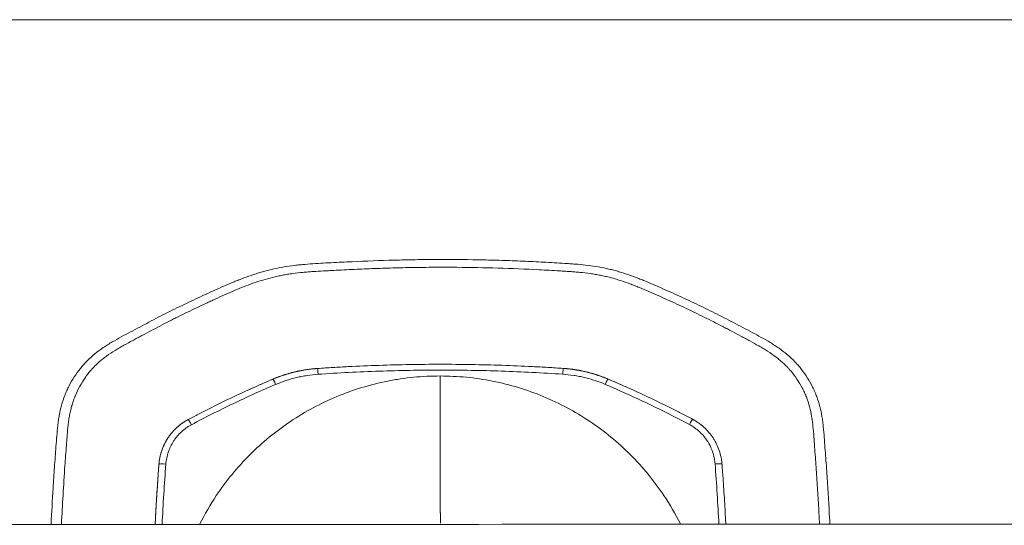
# Model space of a CAD drawing. Header units: millimetres. Extents: x 0 to 594, y 0 to 420.
# Tile 983 of 1056: x 257.03 to 264.13, y 279.72 to 283.37. Entities that reach past the tile are written whole.
import ezdxf

# ---------------------------------------------------------------- set-up
doc = ezdxf.new("R2010")
doc.units = ezdxf.units.MM
doc.layers.add('1', color=7, linetype='Continuous', true_color=0xffffff)

msp = doc.modelspace()

# ---------------------------------------------------------------- linework, layer by layer
at = {"layer": '1', "color": 155, "linetype": 'Continuous', "lineweight": 13}
for p, q in [((259.1756, 280.8535), (259.1756, 280.8536)), ((260.9478, 280.854), (260.9478, 280.8541)), ((258.8531, 280.7765), (258.853, 280.7765)), ((261.2705, 280.7772), (261.2704, 280.7772)), ((261.8817, 280.4866), (261.8817, 280.4867)), ((258.242, 280.4856), (258.242, 280.4856)), ((258.0306, 280.1623), (258.0306, 280.1624))]:
    msp.add_line(p, q, dxfattribs=at)
at = {"layer": '1', "color": 155, "linetype": 'Continuous', "lineweight": 18}
msp.add_line((261.916, 280.4663), (261.9159, 280.4663), dxfattribs=at)
at = {"layer": '1', "color": 155, "linetype": 'Continuous', "lineweight": 13}
for centre, major_axis, ratio, start_param, end_param in [((259.179, 280.8036), (0.0034, -0.0499), 0.012118, 1.730648, 3.140701), ((260.9445, 280.8042), (-0.0034, -0.0499), 0.009686, 3.14232, 4.552373), ((258.8726, 280.7305), (0.0195, -0.046), 0.061639, 1.712221, 3.140368), ((261.251, 280.7312), (-0.0195, -0.046), 0.059398, 3.141865, 4.570012), ((258.2655, 280.4414), (-0.0234, 0.0442), 0.062253, 4.826739, 6.281895), ((261.8583, 280.4425), (-0.0234, -0.0442), 0.060103, 3.141739, 4.596895), ((258.0805, 280.1586), (-0.0499, 0.0038), 0.106257, 4.719223, 6.281901), ((262.0436, 280.1597), (-0.0499, -0.0038), 0.106074, 3.140432, 4.70311)]:
    msp.add_ellipse(centre, major_axis=major_axis, ratio=ratio, start_param=start_param, end_param=end_param, dxfattribs=at)
at = {"layer": '1', "color": 155, "linetype": 'Continuous', "lineweight": 18}
for points, knots in [([(200.0162, 283.369), (206.5327, 283.3692), (213.0533, 283.369), (226.0958, 283.3692), (232.6181, 283.3691), (245.663, 283.369), (252.1854, 283.3689), (265.2307, 283.3688), (271.7532, 283.3687), (278.2758, 283.3687)], [0, 0, 0, 0, 0.25, 0.25, 0.5, 0.5, 0.75, 0.75, 1, 1, 1, 1]), ([(257.2525, 279.7295), (257.2566, 279.8162), (257.2614, 279.9029), (257.2699, 280.0397), (257.2732, 280.09), (257.2803, 280.1905), (257.284, 280.2407), (257.2898, 280.316), (257.2917, 280.341), (257.2956, 280.3912), (257.2976, 280.4162), (257.3011, 280.4474), (257.3019, 280.4537), (257.3035, 280.4661), (257.306, 280.4847), (257.309, 280.5033), (257.3158, 280.5401), (257.3213, 280.5644), (257.3346, 280.6124), (257.3425, 280.6361), (257.3528, 280.6624), (257.3539, 280.6654), (257.3563, 280.6712), (257.3575, 280.6741), (257.3611, 280.6828), (257.3686, 280.7001), (257.3767, 280.717), (257.3938, 280.7502), (257.4062, 280.7717), (257.4332, 280.8134), (257.4478, 280.8336), (257.4713, 280.8629), (257.4794, 280.8725), (257.492, 280.8866), (257.4962, 280.8912), (257.5048, 280.9004), (257.5092, 280.9049), (257.5312, 280.9272), (257.5497, 280.944), (257.5882, 280.9756), (257.6084, 280.9904), (257.6395, 281.0115), (257.65, 281.0183), (257.6713, 281.0316), (257.6821, 281.0382), (257.7147, 281.0573), (257.7367, 281.0696), (257.7809, 281.0935), (257.8032, 281.1052), (257.8699, 281.1406), (257.9143, 281.1642), (258.0034, 281.2109), (258.048, 281.2341), (258.138, 281.2791), (258.1832, 281.3011), (258.2741, 281.3444), (258.3197, 281.3657), (258.3882, 281.3974), (258.411, 281.408), (258.4569, 281.4288), (258.5028, 281.4494), (258.5491, 281.4691), (258.5841, 281.4833), (258.5958, 281.488), (258.6193, 281.4972), (258.631, 281.5017), (258.6665, 281.5148), (258.6902, 281.5231), (258.738, 281.5388), (258.7621, 281.5461), (258.7985, 281.5563), (258.8168, 281.5612), (258.8352, 281.5657), (258.8474, 281.5687), (258.8536, 281.5701), (258.8844, 281.5771), (258.9091, 281.582), (258.9588, 281.5905), (258.9837, 281.594), (259.0213, 281.5985), (259.0339, 281.5999), (259.059, 281.6024), (259.0716, 281.6036), (259.1093, 281.6067), (259.1345, 281.6085), (259.185, 281.6116), (259.2102, 281.613), (259.2859, 281.617), (259.3363, 281.6196), (259.4877, 281.6267), (259.5887, 281.6308), (259.7402, 281.6353), (259.7907, 281.6365), (259.8917, 281.6384), (259.9423, 281.6391), (260.0939, 281.6401), (260.1949, 281.6397), (260.3464, 281.6373), (260.3969, 281.6362), (260.4978, 281.6334), (260.5988, 281.6301), (260.6997, 281.6257), (260.8006, 281.6207), (260.8511, 281.6179), (260.9267, 281.6134), (260.9519, 281.6119), (260.9898, 281.6094), (261.0024, 281.6086), (261.0276, 281.6068), (261.0402, 281.6058), (261.1031, 281.6004), (261.1531, 281.5945), (261.2276, 281.5814), (261.2523, 281.5764), (261.2891, 281.5678), (261.3014, 281.5648), (261.3258, 281.5584), (261.338, 281.5551), (261.3984, 281.5374), (261.4458, 281.5206), (261.5044, 281.4977), (261.5161, 281.4931), (261.5395, 281.4836), (261.5511, 281.4788), (261.5859, 281.4642), (261.609, 281.4542), (261.6782, 281.4241), (261.7471, 281.3934), (261.8157, 281.3618), (261.8613, 281.3406), (261.8841, 281.3298), (261.9522, 281.2974), (261.9974, 281.2753), (262.0875, 281.2304), (262.1323, 281.2076), (262.1992, 281.1728), (262.2215, 281.161), (262.2659, 281.1375), (262.2881, 281.1257), (262.3547, 281.0901), (262.399, 281.0662), (262.4474, 281.0368), (262.4527, 281.0335), (262.4634, 281.0268), (262.4792, 281.0167), (262.4948, 281.0062), (262.5255, 280.9846), (262.5454, 280.9695), (262.5834, 280.9372), (262.6016, 280.9201), (262.6211, 280.8996), (262.6233, 280.8974), (262.6275, 280.8928), (262.6297, 280.8904), (262.636, 280.8835), (262.6485, 280.8694), (262.6604, 280.8549), (262.6833, 280.8254), (262.6976, 280.8051), (262.724, 280.7631), (262.7362, 280.7415), (262.7501, 280.7136), (262.7542, 280.7051), (262.7581, 280.6966), (262.7607, 280.6908), (262.762, 280.688), (262.7682, 280.6736), (262.7729, 280.662), (262.786, 280.6269), (262.7935, 280.6032), (262.8059, 280.5552), (262.8107, 280.5308), (262.8168, 280.494), (262.8185, 280.4816), (262.8209, 280.463), (262.8217, 280.4568), (262.8231, 280.4443), (262.8238, 280.4381), (262.8271, 280.407), (262.8291, 280.382), (262.8329, 280.3321), (262.8346, 280.307), (262.8383, 280.257), (262.8403, 280.232), (262.8441, 280.182), (262.8459, 280.1569), (262.8513, 280.0818), (262.8563, 280.0066), (262.8608, 279.9313), (262.8638, 279.8811), (262.8652, 279.8559), (262.8683, 279.7973), (262.87, 279.7638), (262.8717, 279.7304)], [0, 0, 0, 0, 0.032833, 0.032833, 0.051922, 0.051922, 0.071011, 0.071011, 0.080556, 0.080556, 0.0901, 0.0901, 0.092487, 0.092487, 0.094873, 0.099645, 0.099645, 0.109189, 0.109189, 0.118734, 0.118734, 0.119927, 0.119927, 0.12112, 0.12112, 0.123506, 0.128279, 0.128279, 0.137823, 0.137823, 0.147368, 0.147368, 0.15214, 0.15214, 0.154526, 0.154526, 0.156912, 0.156912, 0.166457, 0.166457, 0.176001, 0.176001, 0.180773, 0.180773, 0.185546, 0.185546, 0.19509, 0.19509, 0.204635, 0.204635, 0.223724, 0.223724, 0.242813, 0.242813, 0.261902, 0.261902, 0.280991, 0.280991, 0.290536, 0.290536, 0.30008, 0.309625, 0.309625, 0.314397, 0.314397, 0.319169, 0.319169, 0.328714, 0.328714, 0.338258, 0.338258, 0.343031, 0.345417, 0.345417, 0.347803, 0.347803, 0.357347, 0.357347, 0.366892, 0.366892, 0.371664, 0.371664, 0.376436, 0.376436, 0.385981, 0.385981, 0.395526, 0.395526, 0.414615, 0.414615, 0.452793, 0.452793, 0.471882, 0.471882, 0.490971, 0.490971, 0.529149, 0.529149, 0.548238, 0.548238, 0.567327, 0.586416, 0.586416, 0.605505, 0.605505, 0.61505, 0.61505, 0.619822, 0.619822, 0.624594, 0.624594, 0.643683, 0.643683, 0.653228, 0.653228, 0.658, 0.658, 0.662772, 0.662772, 0.681862, 0.681862, 0.686634, 0.686634, 0.691406, 0.691406, 0.700951, 0.700951, 0.72004, 0.729584, 0.729584, 0.739129, 0.739129, 0.758218, 0.758218, 0.777307, 0.777307, 0.786851, 0.786851, 0.796396, 0.796396, 0.815485, 0.815485, 0.817871, 0.817871, 0.820257, 0.82503, 0.82503, 0.834574, 0.834574, 0.844119, 0.844119, 0.845312, 0.845312, 0.846505, 0.846505, 0.848891, 0.853663, 0.853663, 0.863208, 0.863208, 0.872752, 0.872752, 0.875138, 0.876331, 0.876331, 0.877525, 0.877525, 0.882297, 0.882297, 0.891841, 0.891841, 0.901386, 0.901386, 0.906158, 0.906158, 0.908544, 0.908544, 0.91093, 0.91093, 0.920475, 0.920475, 0.930019, 0.930019, 0.939564, 0.939564, 0.949109, 0.949109, 0.968198, 0.977742, 0.977742, 0.987287, 0.987287, 1, 1, 1, 1]), ([(258.8531, 280.7765), (258.8547, 280.7772), (258.8563, 280.7779), (258.8595, 280.7792), (258.8643, 280.7812), (258.8755, 280.7858), (258.8982, 280.7945), (258.9178, 280.8014), (258.9376, 280.808), (258.9442, 280.8101), (258.9575, 280.8141), (258.9775, 280.82), (258.9976, 280.8253), (259.0179, 280.8301), (259.0247, 280.8316), (259.0382, 280.8346), (259.0587, 280.8388), (259.0928, 280.8447), (259.1203, 280.8483), (259.141, 280.8506), (259.1514, 280.8516), (259.1635, 280.8526), (259.1687, 280.853), (259.1722, 280.8533), (259.1739, 280.8534), (259.1756, 280.8535)], [0, 0, 0, 0, 0.015625, 0.015625, 0.03125, 0.0625, 0.125, 0.25, 0.25, 0.3125, 0.3125, 0.375, 0.5, 0.5, 0.5625, 0.5625, 0.625, 0.75, 0.875, 0.875, 0.9375, 0.96875, 0.984375, 0.984375, 1, 1, 1, 1]), ([(260.9478, 280.8541), (260.8003, 280.864), (260.6527, 280.8714), (260.3572, 280.8813), (260.2094, 280.8838), (259.9137, 280.8837), (259.766, 280.8811), (259.4706, 280.8711), (259.3231, 280.8636), (259.1756, 280.8536)], [0, 0, 0, 0, 0.25, 0.25, 0.5, 0.5, 0.75, 0.75, 1, 1, 1, 1]), ([(259.1756, 280.8535), (259.1941, 280.8548), (259.2125, 280.856), (259.2494, 280.8583), (259.3047, 280.8617), (259.4338, 280.8689), (259.5446, 280.8736), (259.7662, 280.8811), (259.914, 280.8837), (260.1357, 280.8837), (260.2096, 280.8831), (260.3574, 280.8807), (260.5051, 280.877), (260.6896, 280.8692), (260.8187, 280.8622), (260.8741, 280.8588), (260.9109, 280.8565), (260.9294, 280.8553), (260.9478, 280.854)], [0, 0, 0, 0, 0.03125, 0.03125, 0.0625, 0.125, 0.25, 0.25, 0.5, 0.5, 0.625, 0.625, 0.75, 0.875, 0.9375, 0.96875, 0.96875, 1, 1, 1, 1]), ([(260.9445, 280.8121), (260.7976, 280.8221), (260.6506, 280.8295), (260.4299, 280.8369), (260.3563, 280.8388), (260.2092, 280.8412), (260.1355, 280.8418), (259.9146, 280.8418), (259.7674, 280.8392), (259.473, 280.8292), (259.326, 280.8216), (259.1791, 280.8116)], [0, 0, 0, 0, 0.25, 0.25, 0.375, 0.375, 0.5, 0.5, 0.75, 0.75, 1, 1, 1, 1]), ([(260.9478, 280.854), (260.9495, 280.8539), (260.9513, 280.8538), (260.9548, 280.8536), (260.96, 280.8532), (260.9721, 280.8522), (260.9963, 280.8498), (261.0169, 280.8471), (261.0376, 280.8439), (261.0444, 280.8428), (261.0581, 280.8405), (261.0786, 280.8367), (261.099, 280.8323), (261.1192, 280.8274), (261.126, 280.8258), (261.1394, 280.8223), (261.1595, 280.8168), (261.1927, 280.8067), (261.2188, 280.7975), (261.2383, 280.7902), (261.248, 280.7864), (261.2592, 280.7819), (261.2641, 280.7799), (261.2673, 280.7786), (261.2689, 280.7779), (261.2705, 280.7772)], [0, 0, 0, 0, 0.015625, 0.015625, 0.03125, 0.0625, 0.125, 0.25, 0.25, 0.3125, 0.3125, 0.375, 0.5, 0.5, 0.5625, 0.5625, 0.625, 0.75, 0.875, 0.875, 0.9375, 0.96875, 0.984375, 0.984375, 1, 1, 1, 1]), ([(258.853, 280.7765), (258.8011, 280.7545), (258.7494, 280.7319), (258.6465, 280.6856), (258.5953, 280.6619), (258.4425, 280.5892), (258.3417, 280.5385), (258.242, 280.4856)], [0, 0, 0, 0, 0.25, 0.25, 0.5, 0.5, 1, 1, 1, 1]), ([(260.0621, 279.7371), (260.0621, 279.7375), (260.0621, 279.7382), (260.062, 279.7392), (260.062, 279.7402), (260.062, 279.7412), (260.062, 279.7422), (260.0619, 279.7433), (260.0619, 279.7446), (260.0619, 279.7457), (260.0618, 279.7467), (260.0618, 279.7478), (260.0618, 279.749), (260.0618, 279.7506), (260.0617, 279.752), (260.0617, 279.7534), (260.0617, 279.7549), (260.0616, 279.7565), (260.0616, 279.7586), (260.0616, 279.7609), (260.0615, 279.7633), (260.0615, 279.7651), (260.0615, 279.7671), (260.0615, 279.769), (260.0614, 279.7711), (260.0614, 279.7732), (260.0614, 279.7754), (260.0613, 279.7784), (260.0613, 279.7816), (260.0613, 279.7849), (260.0612, 279.7875), (260.0612, 279.7902), (260.0612, 279.7929), (260.0612, 279.7958), (260.0611, 279.7992), (260.0611, 279.8023), (260.0611, 279.8049), (260.0611, 279.8076), (260.061, 279.8103), (260.061, 279.8132), (260.061, 279.8155), (260.061, 279.8184), (260.0609, 279.8215), (260.0609, 279.824), (260.0609, 279.8265), (260.0609, 279.8291), (260.0609, 279.8317), (260.0608, 279.8357), (260.0608, 279.8399), (260.0608, 279.8442), (260.0608, 279.8472), (260.0608, 279.8506), (260.0607, 279.8536), (260.0607, 279.8556), (260.0607, 279.8576), (260.0607, 279.8608), (260.0607, 279.8643), (260.0607, 279.8668), (260.0607, 279.8678), (260.0606, 279.8689), (260.0606, 279.8723), (260.0606, 279.8763), (260.0606, 279.8799), (260.0606, 279.881), (260.0606, 279.8816), (260.0606, 279.8825), (260.0606, 279.886), (260.0605, 279.8901), (260.0605, 279.894), (260.0605, 279.8952), (260.0605, 279.8964), (260.0605, 279.8994), (260.0605, 279.9037), (260.0605, 279.9078), (260.0605, 279.9105), (260.0604, 279.9131), (260.0604, 279.9174), (260.0604, 279.9224), (260.0604, 279.9269), (260.0604, 279.9338), (260.0603, 279.9409), (260.0603, 279.9483), (260.0603, 279.9533), (260.0603, 279.9584), (260.0602, 279.9636), (260.0602, 279.969), (260.0602, 279.9758), (260.0602, 279.9827), (260.0602, 279.9885), (260.0601, 279.9957), (260.0601, 280.0028), (260.0601, 280.009), (260.0601, 280.0109), (260.0601, 280.0129), (260.0601, 280.0191), (260.06, 280.0268), (260.06, 280.0351), (260.06, 280.0418), (260.06, 280.0496), (260.06, 280.0566), (260.06, 280.0611), (260.0599, 280.0656), (260.0599, 280.073), (260.0599, 280.0815), (260.0599, 280.0892), (260.0599, 280.1009), (260.0598, 280.113), (260.0598, 280.1256), (260.0598, 280.1342), (260.0598, 280.1429), (260.0598, 280.1518), (260.0597, 280.1608), (260.0597, 280.1724), (260.0597, 280.1842), (260.0597, 280.1939), (260.0597, 280.2038), (260.0596, 280.2138), (260.0596, 280.224), (260.0596, 280.25), (260.0595, 280.2788), (260.0595, 280.3076), (260.0595, 280.3135), (260.0595, 280.3153), (260.0595, 280.3172), (260.0595, 280.3231), (260.0595, 280.3347), (260.0594, 280.3477), (260.0594, 280.357), (260.0594, 280.3609), (260.0594, 280.3648), (260.0594, 280.3774), (260.0594, 280.3918), (260.0594, 280.4048), (260.0594, 280.4089), (260.0594, 280.4111), (260.0594, 280.4144), (260.0594, 280.4268), (260.0593, 280.442), (260.0593, 280.4573), (260.0593, 280.4642), (260.0593, 280.4744), (260.0593, 280.49), (260.0593, 280.5058), (260.0593, 280.5164), (260.0593, 280.5235), (260.0593, 280.5359), (260.0592, 280.5503), (260.0592, 280.5629), (260.0592, 280.5702), (260.0592, 280.5883), (260.0592, 280.6085), (260.0592, 280.6307), (260.0592, 280.6455), (260.0592, 280.6623), (260.0592, 280.6772), (260.0591, 280.6866), (260.0591, 280.6959), (260.0591, 280.7109), (260.0591, 280.7279), (260.0591, 280.7429), (260.0591, 280.7656), (260.0591, 280.7844), (260.0591, 280.7996)], [0, 0, 0, 0, 0.012125, 0.020497, 0.028868, 0.03724, 0.045612, 0.053984, 0.062356, 0.074913, 0.079099, 0.083285, 0.095843, 0.104215, 0.112587, 0.120958, 0.12933, 0.137702, 0.146074, 0.162818, 0.171189, 0.179561, 0.187933, 0.196305, 0.204677, 0.213048, 0.22142, 0.229792, 0.246536, 0.254908, 0.263279, 0.271651, 0.280023, 0.288395, 0.296767, 0.309324, 0.31351, 0.317696, 0.330254, 0.33444, 0.338626, 0.346998, 0.35537, 0.359555, 0.363741, 0.372113, 0.376299, 0.380485, 0.397229, 0.401415, 0.4056, 0.413972, 0.420251, 0.422344, 0.424437, 0.430716, 0.439088, 0.442227, 0.443274, 0.44432, 0.44746, 0.460017, 0.463157, 0.464203, 0.46525, 0.466035, 0.468389, 0.480947, 0.484086, 0.485133, 0.486179, 0.489319, 0.497691, 0.503969, 0.506062, 0.508155, 0.514434, 0.522806, 0.526992, 0.531178, 0.547921, 0.552107, 0.556293, 0.564665, 0.568851, 0.573037, 0.581409, 0.589781, 0.593967, 0.598152, 0.61071, 0.61385, 0.614896, 0.615943, 0.619082, 0.63164, 0.635826, 0.640012, 0.648383, 0.654662, 0.656755, 0.658848, 0.665127, 0.673499, 0.677685, 0.681871, 0.698614, 0.7028, 0.706986, 0.715358, 0.719544, 0.72373, 0.732102, 0.740473, 0.744659, 0.748845, 0.757217, 0.761403, 0.765589, 0.799076, 0.805355, 0.806925, 0.807448, 0.807971, 0.809541, 0.81582, 0.824192, 0.827331, 0.828378, 0.829424, 0.832564, 0.845121, 0.848261, 0.849307, 0.850354, 0.851138, 0.853493, 0.866051, 0.870237, 0.87233, 0.874423, 0.882794, 0.891166, 0.893259, 0.895352, 0.899538, 0.90791, 0.912096, 0.914189, 0.916282, 0.933025, 0.937211, 0.941397, 0.949769, 0.956048, 0.958141, 0.960234, 0.966513, 0.974885, 0.97907, 0.983256, 1, 1, 1, 1]), ([(261.8817, 280.4867), (261.8318, 280.5131), (261.7817, 280.5389), (261.6808, 280.5896), (261.6302, 280.6144), (261.4773, 280.687), (261.3743, 280.7332), (261.2704, 280.7772)], [0, 0, 0, 0, 0.25, 0.25, 0.5, 0.5, 1, 1, 1, 1]), ([(261.2705, 280.7772), (261.2964, 280.7662), (261.3224, 280.7551), (261.3741, 280.7325), (261.3999, 280.7211), (261.4771, 280.6864), (261.5283, 280.6628), (261.6302, 280.6143), (261.6809, 280.5895), (261.7565, 280.5516), (261.7817, 280.5388), (261.8318, 280.5129), (261.8568, 280.4999), (261.8817, 280.4866)], [0, 0, 0, 0, 0.125, 0.125, 0.25, 0.25, 0.5, 0.5, 0.75, 0.75, 0.875, 0.875, 1, 1, 1, 1]), ([(261.8817, 280.4866), (261.882, 280.4865), (261.8822, 280.4864), (261.8827, 280.4862), (261.8834, 280.4858), (261.885, 280.4849), (261.8883, 280.4831), (261.8947, 280.4795), (261.9074, 280.472), (261.925, 280.4604), (261.9384, 280.4503), (261.9483, 280.4424), (261.9515, 280.4397), (261.9579, 280.4342), (261.9611, 280.4314), (261.9767, 280.4171), (261.9884, 280.405), (262.01, 280.3795), (262.02, 280.3662), (262.0337, 280.3452), (262.0381, 280.338), (262.0433, 280.3288), (262.0443, 280.327), (262.0464, 280.3233), (262.0474, 280.3214), (262.0503, 280.3158), (262.0522, 280.3121), (262.0615, 280.2932), (262.0678, 280.2777), (262.0786, 280.2462), (262.083, 280.2301), (262.0872, 280.2095), (262.088, 280.2054), (262.0895, 280.1971), (262.0901, 280.1929), (262.0913, 280.1845), (262.0921, 280.1782), (262.0928, 280.1709), (262.0931, 280.1672), (262.0933, 280.1654), (262.0933, 280.1646), (262.0934, 280.164), (262.0934, 280.1638), (262.0934, 280.1635)], [0, 0, 0, 0, 0.001953, 0.001953, 0.003906, 0.007813, 0.015625, 0.03125, 0.0625, 0.125, 0.1875, 0.1875, 0.21875, 0.21875, 0.25, 0.25, 0.375, 0.375, 0.5, 0.5, 0.5625, 0.5625, 0.578125, 0.578125, 0.59375, 0.59375, 0.625, 0.625, 0.75, 0.75, 0.875, 0.875, 0.90625, 0.90625, 0.9375, 0.9375, 0.96875, 0.984375, 0.992188, 0.996094, 0.998047, 0.998047, 1, 1, 1, 1]), ([(258.0306, 280.1623), (258.0306, 280.1626), (258.0307, 280.1629), (258.0307, 280.1634), (258.0308, 280.1642), (258.0309, 280.166), (258.0312, 280.1697), (258.032, 280.177), (258.0338, 280.1917), (258.0373, 280.2123), (258.0412, 280.2287), (258.0445, 280.2408), (258.0457, 280.2449), (258.0482, 280.253), (258.0495, 280.257), (258.0563, 280.277), (258.0627, 280.2925), (258.0773, 280.3224), (258.0856, 280.3369), (258.0993, 280.358), (258.1041, 280.3648), (258.1104, 280.3733), (258.1117, 280.375), (258.1143, 280.3783), (258.1156, 280.38), (258.1195, 280.3849), (258.1222, 280.3882), (258.1358, 280.4042), (258.1474, 280.4163), (258.1721, 280.4388), (258.1851, 280.4493), (258.2022, 280.4614), (258.2057, 280.4638), (258.2128, 280.4685), (258.2164, 280.4708), (258.2236, 280.4752), (258.229, 280.4784), (258.2355, 280.4821), (258.2388, 280.4838), (258.2404, 280.4847), (258.2411, 280.4851), (258.2416, 280.4853), (258.2418, 280.4855), (258.242, 280.4856)], [0, 0, 0, 0, 0.001953, 0.001953, 0.003906, 0.007813, 0.015625, 0.03125, 0.0625, 0.125, 0.1875, 0.1875, 0.21875, 0.21875, 0.25, 0.25, 0.375, 0.375, 0.5, 0.5, 0.5625, 0.5625, 0.578125, 0.578125, 0.59375, 0.59375, 0.625, 0.625, 0.75, 0.75, 0.875, 0.875, 0.90625, 0.90625, 0.9375, 0.9375, 0.96875, 0.984375, 0.992188, 0.996094, 0.998047, 0.998047, 1, 1, 1, 1]), ([(262.0934, 280.1635), (262.0937, 280.1601), (262.0939, 280.1567), (262.0945, 280.15), (262.0952, 280.1398), (262.097, 280.1162), (262.1004, 280.0688), (262.107, 279.974), (262.112, 279.8926), (262.1172, 279.8023), (262.1192, 279.7663), (262.121, 279.7302)], [0, 0, 0, 0, 0.023468, 0.023468, 0.046935, 0.09387, 0.187741, 0.375481, 0.750962, 0.750962, 1, 1, 1, 1]), ([(287.3977, 279.7376), (283.9455, 279.7364), (276.9329, 279.7342), (266.352, 279.731), (255.663, 279.7279), (244.9759, 279.725), (237.857, 279.7232), (234.2987, 279.7223)], [0, 0, 0, 0, 0.195198, 0.396398, 0.597599, 0.798799, 1, 1, 1, 1])]:
    msp.add_open_spline(points, degree=3, knots=knots, dxfattribs=at)
at = {"layer": '1', "color": 155, "linetype": 'Continuous', "lineweight": 13}
for points, knots in [([(262.7969, 279.7305), (262.7962, 279.7446), (262.7955, 279.7588), (262.7924, 279.8222), (262.7897, 279.8713), (262.7839, 279.9696), (262.7808, 280.0187), (262.7743, 280.1168), (262.7708, 280.1658), (262.7653, 280.2392), (262.7634, 280.2637), (262.7598, 280.3126), (262.7581, 280.3371), (262.7544, 280.3859), (262.7524, 280.4104), (262.7486, 280.4469), (262.7472, 280.4591), (262.7441, 280.4833), (262.7423, 280.4954), (262.7364, 280.5315), (262.7315, 280.5553), (262.7189, 280.6022), (262.7112, 280.6253), (262.7, 280.6538), (262.6976, 280.6594), (262.694, 280.6679), (262.6928, 280.6707), (262.6903, 280.6763), (262.6839, 280.6903), (262.6772, 280.704), (262.66, 280.7363), (262.6475, 280.7571), (262.6203, 280.7973), (262.6056, 280.8167), (262.5857, 280.8401), (262.5817, 280.8447), (262.5756, 280.8516), (262.5735, 280.8539), (262.5693, 280.8584), (262.5588, 280.8697), (262.5393, 280.8891), (262.521, 280.9054), (262.5024, 280.9211), (262.4928, 280.9287), (262.4636, 280.9508), (262.4434, 280.9647), (262.4123, 280.9845), (262.4019, 280.991), (262.3807, 281.0037), (262.3701, 281.0099), (262.3381, 281.0282), (262.3165, 281.04), (262.284, 281.0576), (262.2732, 281.0634), (262.2515, 281.0751), (262.2407, 281.0809), (262.2081, 281.0983), (262.1864, 281.1099), (262.1537, 281.1272), (262.1428, 281.1329), (262.121, 281.1443), (262.0883, 281.1613), (262.0116, 281.2006), (261.9454, 281.2333), (261.879, 281.2655), (261.8568, 281.2762), (261.8123, 281.2972), (261.7454, 281.3286), (261.6669, 281.3641), (261.6106, 281.389), (261.5881, 281.3988), (261.5768, 281.4038), (261.5429, 281.4184), (261.5202, 281.428), (261.486, 281.442), (261.4746, 281.4466), (261.4517, 281.4556), (261.4402, 281.46), (261.4056, 281.4728), (261.3823, 281.481), (261.3472, 281.4922), (261.3354, 281.4958), (261.3117, 281.5027), (261.2998, 281.506), (261.2819, 281.5106), (261.2759, 281.5121), (261.2639, 281.515), (261.2458, 281.5192), (261.2278, 281.5231), (261.2036, 281.5279), (261.1915, 281.5301), (261.1672, 281.5342), (261.155, 281.536), (261.1184, 281.5412), (261.0939, 281.5441), (261.057, 281.5477), (261.0447, 281.5488), (261.0201, 281.5507), (261.0078, 281.5516), (260.9831, 281.5533), (260.9708, 281.5541), (260.9461, 281.5557), (260.9338, 281.5565), (260.8721, 281.5603), (260.8228, 281.5631), (260.6747, 281.5707), (260.5759, 281.5748), (260.3784, 281.5807), (260.2796, 281.5825), (260.1314, 281.5836), (260.0819, 281.5837), (259.9831, 281.5833), (259.9337, 281.5828), (259.8348, 281.5813), (259.7854, 281.5802), (259.6866, 281.5775), (259.6372, 281.5759), (259.5384, 281.5723), (259.489, 281.5703), (259.3902, 281.5658), (259.3285, 281.5628), (259.2668, 281.5596), (259.2421, 281.5582), (259.2298, 281.5576), (259.1928, 281.5555), (259.1681, 281.5541), (259.1311, 281.5516), (259.1188, 281.5507), (259.0942, 281.5488), (259.0818, 281.5477), (259.0449, 281.5443), (259.0204, 281.5416), (258.9837, 281.5366), (258.9715, 281.5348), (258.9472, 281.5309), (258.9351, 281.5288), (258.9108, 281.5241), (258.8927, 281.5204), (258.8746, 281.5162), (258.8626, 281.5134), (258.8566, 281.512), (258.8267, 281.5045), (258.8029, 281.4979), (258.7557, 281.4837), (258.7323, 281.476), (258.6858, 281.4598), (258.6627, 281.4512), (258.6283, 281.4378), (258.6168, 281.4332), (258.594, 281.4239), (258.5827, 281.4191), (258.526, 281.395), (258.4812, 281.3747), (258.4253, 281.3488), (258.4141, 281.3436), (258.3918, 281.3332), (258.3807, 281.328), (258.3472, 281.3123), (258.3249, 281.3018), (258.2582, 281.2701), (258.2139, 281.2487), (258.1587, 281.2214), (258.1477, 281.2159), (258.1257, 281.2049), (258.1147, 281.1993), (258.0819, 281.1825), (258.06, 281.1712), (257.9946, 281.137), (257.9512, 281.1139), (257.8969, 281.0849), (257.8806, 281.0762), (257.8643, 281.0675), (257.8535, 281.0617), (257.848, 281.0588), (257.8209, 281.0443), (257.7992, 281.0327), (257.7669, 281.0148), (257.7561, 281.0088), (257.7401, 280.9995), (257.7348, 280.9964), (257.7242, 280.9901), (257.719, 280.9869), (257.6927, 280.9708), (257.6721, 280.9573), (257.6424, 280.9358), (257.6327, 280.9284), (257.6184, 280.9169), (257.6137, 280.913), (257.6045, 280.9051), (257.5999, 280.9011), (257.5863, 280.8888), (257.5774, 280.8804), (257.5645, 280.8673), (257.5581, 280.8606), (257.5519, 280.8538), (257.5477, 280.8493), (257.5457, 280.847), (257.5355, 280.8354), (257.5198, 280.8165), (257.5052, 280.7969), (257.4842, 280.767), (257.4713, 280.7464), (257.4478, 280.7038), (257.4372, 280.6817), (257.4266, 280.6561), (257.4254, 280.6533), (257.4231, 280.6476), (257.4198, 280.639), (257.4166, 280.6303), (257.4105, 280.613), (257.4068, 280.6014), (257.3999, 280.578), (257.3968, 280.5662), (257.3911, 280.5425), (257.3886, 280.5305), (257.384, 280.5065), (257.382, 280.4945), (257.3793, 280.4763), (257.3785, 280.4702), (257.3769, 280.458), (257.3761, 280.4519), (257.3726, 280.4214), (257.3707, 280.3969), (257.3678, 280.3601), (257.3669, 280.3479), (257.365, 280.3233), (257.364, 280.3111), (257.3594, 280.2497), (257.3557, 280.2006), (257.3423, 280.011), (257.3341, 279.8703), (257.3274, 279.7294)], [0, 0, 0, 0, 0.005523, 0.005523, 0.024701, 0.024701, 0.043878, 0.043878, 0.063056, 0.063056, 0.072645, 0.072645, 0.082234, 0.082234, 0.091823, 0.091823, 0.096617, 0.096617, 0.101411, 0.101411, 0.111, 0.111, 0.120589, 0.120589, 0.122986, 0.122986, 0.124185, 0.124185, 0.125384, 0.130178, 0.130178, 0.139767, 0.139767, 0.149356, 0.149356, 0.151753, 0.151753, 0.152951, 0.152951, 0.15415, 0.158944, 0.163739, 0.163739, 0.168533, 0.168533, 0.178122, 0.178122, 0.182917, 0.182917, 0.187711, 0.187711, 0.1973, 0.1973, 0.202094, 0.202094, 0.206889, 0.206889, 0.216477, 0.216477, 0.221272, 0.221272, 0.226066, 0.235655, 0.254833, 0.254833, 0.264422, 0.264422, 0.27401, 0.293188, 0.297983, 0.297983, 0.302777, 0.302777, 0.312366, 0.312366, 0.31716, 0.31716, 0.321955, 0.321955, 0.331543, 0.331543, 0.336338, 0.336338, 0.341132, 0.341132, 0.343529, 0.343529, 0.345927, 0.350721, 0.350721, 0.355515, 0.355515, 0.36031, 0.36031, 0.369899, 0.369899, 0.374693, 0.374693, 0.379488, 0.379488, 0.384282, 0.384282, 0.389076, 0.389076, 0.408254, 0.408254, 0.446609, 0.446609, 0.484965, 0.484965, 0.504142, 0.504142, 0.52332, 0.52332, 0.542498, 0.542498, 0.561675, 0.561675, 0.580853, 0.580853, 0.600031, 0.604825, 0.604825, 0.60962, 0.60962, 0.619208, 0.619208, 0.624003, 0.624003, 0.628797, 0.628797, 0.638386, 0.638386, 0.64318, 0.64318, 0.647975, 0.647975, 0.652769, 0.655166, 0.655166, 0.657564, 0.657564, 0.667153, 0.667153, 0.676741, 0.676741, 0.68633, 0.68633, 0.691125, 0.691125, 0.695919, 0.695919, 0.715097, 0.715097, 0.719891, 0.719891, 0.724685, 0.724685, 0.734274, 0.734274, 0.753452, 0.753452, 0.758246, 0.758246, 0.763041, 0.763041, 0.77263, 0.77263, 0.791807, 0.791807, 0.796602, 0.798999, 0.798999, 0.801396, 0.801396, 0.810985, 0.810985, 0.815779, 0.815779, 0.818177, 0.818177, 0.820574, 0.820574, 0.830163, 0.830163, 0.834957, 0.834957, 0.837354, 0.837354, 0.839751, 0.839751, 0.844546, 0.844546, 0.846943, 0.848142, 0.848142, 0.84934, 0.84934, 0.854135, 0.858929, 0.858929, 0.868518, 0.868518, 0.878107, 0.878107, 0.879305, 0.879305, 0.880504, 0.882901, 0.882901, 0.887696, 0.887696, 0.89249, 0.89249, 0.897284, 0.897284, 0.902079, 0.902079, 0.904476, 0.904476, 0.906873, 0.906873, 0.916462, 0.916462, 0.921257, 0.921257, 0.926051, 0.926051, 0.945229, 0.945229, 1, 1, 1, 1]), ([(258.242, 280.4856), (258.267, 280.4988), (258.2919, 280.5119), (258.3421, 280.5378), (258.3672, 280.5506), (258.4428, 280.5886), (258.4935, 280.6134), (258.5953, 280.6619), (258.6465, 280.6856), (258.7237, 280.7203), (258.7495, 280.7318), (258.8012, 280.7543), (258.8271, 280.7655), (258.8531, 280.7765)], [0, 0, 0, 0, 0.125, 0.125, 0.25, 0.25, 0.5, 0.5, 0.75, 0.75, 0.875, 0.875, 1, 1, 1, 1]), ([(258.3263, 279.7327), (258.3616, 279.8028), (258.465, 279.9811), (258.6371, 280.1898), (258.8251, 280.3606), (258.9785, 280.4742), (259.142, 280.5725), (259.3142, 280.6542), (259.4937, 280.7185), (259.6482, 280.7572), (259.7738, 280.7792), (259.8685, 280.7909), (259.9637, 280.7982), (260.0273, 280.7991), (260.0591, 280.7995)], [0, 0, 0, 0, 0.109941, 0.288008, 0.376814, 0.465992, 0.555342, 0.643978, 0.732748, 0.821964, 0.866596, 0.911071, 0.955502, 1, 1, 1, 1]), ([(259.1791, 280.8116), (259.1527, 280.8098), (259.1265, 280.8069), (259.0874, 280.801), (259.0744, 280.7987), (259.055, 280.7949), (259.0485, 280.7936), (259.0356, 280.7907), (259.0292, 280.7893), (259.0099, 280.7847), (258.9972, 280.7813), (258.9781, 280.7759), (258.9718, 280.774), (258.9592, 280.7701), (258.9529, 280.7681), (258.9216, 280.7578), (258.8969, 280.7485), (258.8726, 280.7382)], [0, 0, 0, 0, 0.25, 0.25, 0.375, 0.375, 0.4375, 0.4375, 0.5, 0.5, 0.625, 0.625, 0.6875, 0.6875, 0.75, 0.75, 1, 1, 1, 1]), ([(260.0591, 280.7995), (260.1227, 280.7978), (260.25, 280.7943), (260.4392, 280.765), (260.6246, 280.7189), (260.8641, 280.6332), (261.1454, 280.4825), (261.4413, 280.2399), (261.6538, 279.9821), (261.7575, 279.8038), (261.7928, 279.7337)], [0, 0, 0, 0, 0.088951, 0.178069, 0.267341, 0.356143, 0.534002, 0.711858, 0.890026, 1, 1, 1, 1]), ([(261.251, 280.7388), (261.2267, 280.7492), (261.2021, 280.7584), (261.1646, 280.7708), (261.152, 280.7747), (261.1329, 280.7801), (261.1266, 280.7818), (261.1138, 280.7852), (261.1074, 280.7868), (261.0881, 280.7914), (261.0752, 280.7942), (261.0558, 280.798), (261.0493, 280.7992), (261.0363, 280.8014), (261.0298, 280.8025), (260.9971, 280.8075), (260.9709, 280.8104), (260.9445, 280.8121)], [0, 0, 0, 0, 0.25, 0.25, 0.375, 0.375, 0.4375, 0.4375, 0.5, 0.5, 0.625, 0.625, 0.6875, 0.6875, 0.75, 0.75, 1, 1, 1, 1]), ([(258.8726, 280.7382), (258.7694, 280.6942), (258.6672, 280.648), (258.5153, 280.5754), (258.465, 280.5507), (258.3648, 280.5001), (258.315, 280.4743), (258.2655, 280.4479)], [0, 0, 0, 0, 0.5, 0.5, 0.75, 0.75, 1, 1, 1, 1]), ([(261.8584, 280.449), (261.7593, 280.5016), (261.6591, 280.5521), (261.5072, 280.6246), (261.4564, 280.6483), (261.3541, 280.6944), (261.3027, 280.7169), (261.251, 280.7388)], [0, 0, 0, 0, 0.5, 0.5, 0.75, 0.75, 1, 1, 1, 1]), ([(258.2655, 280.4479), (258.2589, 280.4444), (258.2525, 280.4407), (258.243, 280.4348), (258.2399, 280.4328), (258.2337, 280.4287), (258.2306, 280.4266), (258.2156, 280.416), (258.2042, 280.4067), (258.1826, 280.3869), (258.1725, 280.3763), (258.1605, 280.3622), (258.1582, 280.3593), (258.1547, 280.355), (258.1536, 280.3535), (258.1513, 280.3505), (258.1458, 280.3432), (258.1405, 280.3356), (258.1285, 280.3171), (258.1213, 280.3044), (258.1085, 280.2781), (258.1029, 280.2645), (258.097, 280.2469), (258.0958, 280.2434), (258.0937, 280.2363), (258.0906, 280.2257), (258.0881, 280.2149), (258.0837, 280.1933), (258.0816, 280.1787), (258.0805, 280.1639)], [0, 0, 0, 0, 0.0625, 0.0625, 0.09375, 0.09375, 0.125, 0.125, 0.25, 0.25, 0.375, 0.375, 0.40625, 0.40625, 0.421875, 0.421875, 0.4375, 0.5, 0.5, 0.625, 0.625, 0.75, 0.75, 0.78125, 0.78125, 0.8125, 0.875, 0.875, 1, 1, 1, 1]), ([(262.0436, 280.165), (262.0431, 280.1724), (262.0423, 280.1798), (262.0407, 280.1908), (262.0402, 280.1945), (262.0389, 280.2018), (262.0382, 280.2054), (262.0345, 280.2234), (262.0307, 280.2376), (262.0213, 280.2653), (262.0157, 280.2788), (262.0077, 280.2954), (262.006, 280.2987), (262.0034, 280.3036), (262.0025, 280.3053), (262.0008, 280.3085), (261.9963, 280.3166), (261.9915, 280.3245), (261.9795, 280.3429), (261.9707, 280.3547), (261.9518, 280.3771), (261.9416, 280.3877), (261.928, 280.4003), (261.9252, 280.4027), (261.9196, 280.4076), (261.911, 280.4147), (261.9022, 280.4214), (261.8841, 280.4342), (261.8716, 280.442), (261.8584, 280.449)], [0, 0, 0, 0, 0.0625, 0.0625, 0.09375, 0.09375, 0.125, 0.125, 0.25, 0.25, 0.375, 0.375, 0.40625, 0.40625, 0.421875, 0.421875, 0.4375, 0.5, 0.5, 0.625, 0.625, 0.75, 0.75, 0.78125, 0.78125, 0.8125, 0.875, 0.875, 1, 1, 1, 1]), ([(258.0034, 279.7291), (258.0052, 279.7651), (258.0071, 279.8011), (258.0122, 279.8914), (258.0172, 279.9728), (258.0237, 280.0676), (258.0271, 280.115), (258.0288, 280.1387), (258.0296, 280.1488), (258.0301, 280.1556), (258.0304, 280.159), (258.0306, 280.1623)], [0, 0, 0, 0, 0.249038, 0.249038, 0.624519, 0.812259, 0.90613, 0.953065, 0.976532, 0.976532, 1, 1, 1, 1])]:
    msp.add_open_spline(points, degree=3, knots=knots, dxfattribs=at)
at = {"layer": '1', "color": 155, "linetype": 'Continuous', "lineweight": 18}
for points in [[(259.1756, 280.8536), (259.109, 280.849), (259.0429, 280.839), (258.9778, 280.8234), (258.9143, 280.8025), (258.853, 280.7765)], [(261.2704, 280.7772), (261.2091, 280.8032), (261.1456, 280.824), (261.0805, 280.8396), (261.0143, 280.8496), (260.9478, 280.8541)], [(261.9159, 280.4663), (261.9092, 280.4707), (261.9025, 280.475), (261.8957, 280.479), (261.8887, 280.4829), (261.8817, 280.4867)], [(258.242, 280.4856), (258.1706, 280.4478), (258.1092, 280.3921), (258.0629, 280.321), (258.0366, 280.2426), (258.0306, 280.1624)], [(258.0306, 280.1624), (258.0241, 280.0762), (258.0181, 279.9898), (258.0127, 279.9034), (258.0078, 279.8168), (258.0034, 279.7302)]]:
    msp.add_open_spline(points, degree=5, dxfattribs=at)
at = {"layer": '1', "color": 155, "linetype": 'Continuous', "lineweight": 13}
for points in [[(258.0805, 280.1639), (258.0697, 280.0193), (258.0606, 279.8743), (258.0533, 279.7291)], [(262.0712, 279.7302), (262.0638, 279.8755), (262.0546, 280.0204), (262.0436, 280.165)]]:
    msp.add_open_spline(points, degree=3, dxfattribs=at)

doc.saveas('drawing.dxf')
